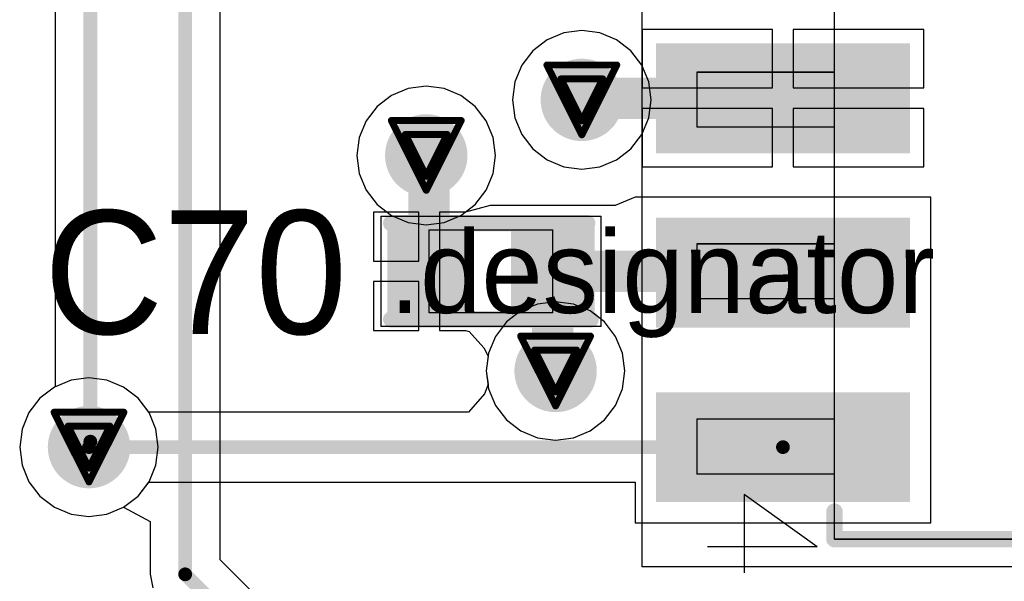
# Model space of a CAD drawing. Header units: millimetres. Extents: x 138 to 555, y 26 to 334.
# Tile 509 of 656: x 332.72 to 339.88, y 174.5 to 178.59. Entities that reach past the tile are written whole.
import ezdxf

# ---------------------------------------------------------------- set-up
doc = ezdxf.new("R2010")
doc.units = ezdxf.units.MM
for name, color, linetype in [('BottomLayer', 5, 'Continuous'), ('DrillDrawing', 1, 'Continuous'), ('Mechanical20', 56, 'Continuous'), ('Mechanical27', 56, 'Continuous'), ('MidLayer1', 16, 'Continuous'), ('MidLayer2', 76, 'Continuous'), ('MidLayer3', 90, 'Continuous'), ('MidLayer4', 156, 'Continuous'), ('MultiLayer', 9, 'Continuous'), ('TopLayer', 1, 'Continuous'), ('TopOverlay', 2, 'Continuous'), ('TopPaste', 8, 'Continuous'), ('TopSolder', 216, 'Continuous'), ('ViaHoleLayer', 16, 'Continuous')]:
    doc.layers.add(name, color=color, linetype=linetype)

# ---------------------------------------------------------------- blocks, each defined once
blk = doc.blocks.new('ICC_SO8_5X4_P127_512')
at = {"layer": 'Mechanical20', "const_width": 0.01}
for points in [[(2.775, 3.4), (-2.775, 3.4)], [(-2.775, -3.4), (-2.775, 3.4)], [(2.775, -3.4), (2.775, 3.4)], [(2.775, -3.4), (-2.775, -3.4)]]:
    blk.add_lwpolyline(points, dxfattribs=at)
at = {"layer": 'Mechanical20', "const_width": 0.005}
for points in [[(-2.7775, 3.4, 1), (-2.7725, 3.4, 1)], [(-2.7775, 3.4, 1), (-2.7725, 3.4, 1)], [(2.7725, 3.4, 1), (2.7775, 3.4, 1)], [(2.7725, 3.4, 1), (2.7775, 3.4, 1)], [(-2.7775, -3.4, 1), (-2.7725, -3.4, 1)], [(-2.7775, -3.4, 1), (-2.7725, -3.4, 1)], [(2.7725, -3.4, 1), (2.7775, -3.4, 1)], [(2.7725, -3.4, 1), (2.7775, -3.4, 1)]]:
    blk.add_lwpolyline(points, format="xyb", close=True, dxfattribs=at)
at = {"layer": 'Mechanical27'}
for p, q in [((-2.6096, 2.8998), (-2.7238, 2.8617)), ((-2.4572, 2.8998), (-2.6096, 2.8998)), ((-2.343, 2.8617), (-2.4572, 2.8998)), ((2.2762, 2.8998), (2.2381, 2.557)), ((2.657, 2.8998), (2.2762, 2.8998)), ((-2.7238, 2.8617), (-2.7619, 2.7856)), ((-2.3049, 2.7856), (-2.343, 2.8617)), ((-2.7619, 2.7856), (-2.7619, 2.7094)), ((-2.3049, 2.7094), (-2.3049, 2.7856)), ((-2.7619, 2.7094), (-2.7238, 2.6332)), ((-2.343, 2.6332), (-2.3049, 2.7094)), ((-2.7238, 2.6332), (-2.6477, 2.5951)), ((-2.6477, 2.5951), (-2.4953, 2.557)), ((-2.5715, 2.557), (-2.4191, 2.5951)), ((-2.4191, 2.5951), (-2.343, 2.6332)), ((2.2381, 2.557), (2.2762, 2.5951)), ((2.2762, 2.5951), (2.3904, 2.6332)), ((2.3904, 2.6332), (2.5047, 2.6332)), ((2.5047, 2.6332), (2.619, 2.5951)), ((2.619, 2.5951), (2.6951, 2.519)), ((-2.7619, 2.4428), (-2.6857, 2.519)), ((-2.6857, 2.519), (-2.5715, 2.557)), ((-2.4953, 2.557), (-2.381, 2.519)), ((-2.381, 2.519), (-2.3049, 2.4428)), ((2.6951, 2.519), (2.7332, 2.4047)), ((-2.8, 2.3666), (-2.7619, 2.4428)), ((-2.3049, 2.4428), (-2.2668, 2.3666)), ((-2.8, 2.2524), (-2.8, 2.3666)), ((-2.2668, 2.3666), (-2.2668, 2.2524)), ((2.7332, 2.4047), (2.7332, 2.3285)), ((2.7332, 2.3285), (2.6951, 2.2143)), ((-2.7619, 2.1762), (-2.8, 2.2524)), ((-2.2668, 2.2524), (-2.3049, 2.1762)), ((2.2381, 2.1762), (2.2, 2.2524)), ((-2.7238, 2.1381), (-2.7619, 2.1762)), ((-2.3049, 2.1762), (-2.343, 2.1381)), ((2.2762, 2.1381), (2.2381, 2.1762)), ((2.6951, 2.2143), (2.619, 2.1381)), ((-2.6096, 2.1), (-2.7238, 2.1381)), ((-2.4572, 2.1), (-2.6096, 2.1)), ((-2.343, 2.1381), (-2.4572, 2.1)), ((2.3904, 2.1), (2.2762, 2.1381)), ((2.5047, 2.1), (2.3904, 2.1)), ((2.619, 2.1381), (2.5047, 2.1)), ((-2.3738, -2.2394), (-2.2596, -2.1252)), ((-2.2596, -2.1252), (-2.2596, -2.925)), ((2.6309, -2.1252), (2.25, -2.6584)), ((2.6309, -2.1252), (2.6309, -2.925)), ((-2.45, -2.2775), (-2.3738, -2.2394)), ((2.25, -2.6584), (2.8213, -2.6584))]:
    blk.add_line(p, q, dxfattribs=at)
at = {"layer": 'Mechanical27', "const_width": 0.01}
for points in [[(-1.7, 3), (-2.1, 3)], [(-2.1, 2), (-2.1, 3)], [(-1.7, 2), (-1.7, 3)], [(-0.425, 3), (-0.825, 3)], [(-0.825, 2), (-0.825, 3)], [(-0.425, 2), (-0.425, 3)], [(0.825, 3), (0.425, 3)], [(0.425, 2), (0.425, 3)], [(0.825, 2), (0.825, 3)], [(2.1, 3), (1.7, 3)], [(1.7, 2), (1.7, 3)], [(2.1, 2), (2.1, 3)], [(2.575, 2), (-2.575, 2)], [(-2.575, -2), (-2.575, 2)], [(-1.7, 2), (-2.1, 2)], [(-0.425, 2), (-0.825, 2)], [(0.825, 2), (0.425, 2)], [(2.1, 2), (1.7, 2)], [(2.575, -2), (2.575, 2)], [(2.575, -2), (-2.575, -2)], [(-1.7, -2), (-2.1, -2)], [(-2.1, -3), (-2.1, -2)], [(-1.7, -3), (-1.7, -2)], [(-0.425, -2), (-0.825, -2)], [(-0.825, -3), (-0.825, -2)], [(-0.425, -3), (-0.425, -2)], [(0.825, -2), (0.425, -2)], [(0.425, -3), (0.425, -2)], [(0.825, -3), (0.825, -2)], [(2.1, -2), (1.7, -2)], [(1.7, -3), (1.7, -2)], [(2.1, -3), (2.1, -2)], [(-1.7, -3), (-2.1, -3)], [(-0.425, -3), (-0.825, -3)], [(0.825, -3), (0.425, -3)], [(2.1, -3), (1.7, -3)]]:
    blk.add_lwpolyline(points, dxfattribs=at)
at = {"layer": 'Mechanical27'}
for points, const_width in [([(-2.1025, 3, 1), (-2.0975, 3, 1)], 0.005), ([(-2.1025, 3, 1), (-2.0975, 3, 1)], 0.005), ([(-1.7025, 3, 1), (-1.6975, 3, 1)], 0.005), ([(-1.7025, 3, 1), (-1.6975, 3, 1)], 0.005), ([(-0.8275, 3, 1), (-0.8225, 3, 1)], 0.005), ([(-0.8275, 3, 1), (-0.8225, 3, 1)], 0.005), ([(-0.4275, 3, 1), (-0.4225, 3, 1)], 0.005), ([(-0.4275, 3, 1), (-0.4225, 3, 1)], 0.005), ([(0.4225, 3, 1), (0.4275, 3, 1)], 0.005), ([(0.4225, 3, 1), (0.4275, 3, 1)], 0.005), ([(0.8225, 3, 1), (0.8275, 3, 1)], 0.005), ([(0.8225, 3, 1), (0.8275, 3, 1)], 0.005), ([(1.6975, 3, 1), (1.7025, 3, 1)], 0.005), ([(1.6975, 3, 1), (1.7025, 3, 1)], 0.005), ([(2.0975, 3, 1), (2.1025, 3, 1)], 0.005), ([(2.0975, 3, 1), (2.1025, 3, 1)], 0.005), ([(-2.5775, 2, 1), (-2.5725, 2, 1)], 0.005), ([(-2.5775, 2, 1), (-2.5725, 2, 1)], 0.005), ([(-2.1025, 2, 1), (-2.0975, 2, 1)], 0.005), ([(-2.1025, 2, 1), (-2.0975, 2, 1)], 0.005), ([(-1.7025, 2, 1), (-1.6975, 2, 1)], 0.005), ([(-1.7025, 2, 1), (-1.6975, 2, 1)], 0.005), ([(-0.8275, 2, 1), (-0.8225, 2, 1)], 0.005), ([(-0.8275, 2, 1), (-0.8225, 2, 1)], 0.005), ([(-0.4275, 2, 1), (-0.4225, 2, 1)], 0.005), ([(-0.4275, 2, 1), (-0.4225, 2, 1)], 0.005), ([(0.4225, 2, 1), (0.4275, 2, 1)], 0.005), ([(0.4225, 2, 1), (0.4275, 2, 1)], 0.005), ([(0.8225, 2, 1), (0.8275, 2, 1)], 0.005), ([(0.8225, 2, 1), (0.8275, 2, 1)], 0.005), ([(1.6975, 2, 1), (1.7025, 2, 1)], 0.005), ([(1.6975, 2, 1), (1.7025, 2, 1)], 0.005), ([(2.0975, 2, 1), (2.1025, 2, 1)], 0.005), ([(2.0975, 2, 1), (2.1025, 2, 1)], 0.005), ([(2.5725, 2, 1), (2.5775, 2, 1)], 0.005), ([(2.5725, 2, 1), (2.5775, 2, 1)], 0.005), ([(-1.625, -1.6, 1), (-2.125, -1.6, 1)], 0.01), ([(-2.1275, -1.6, 1), (-2.1225, -1.6, 1)], 0.005), ([(-1.6275, -1.6, 1), (-1.6225, -1.6, 1)], 0.005), ([(-2.5775, -2, 1), (-2.5725, -2, 1)], 0.005), ([(-2.5775, -2, 1), (-2.5725, -2, 1)], 0.005), ([(-2.1025, -2, 1), (-2.0975, -2, 1)], 0.005), ([(-2.1025, -2, 1), (-2.0975, -2, 1)], 0.005), ([(-1.7025, -2, 1), (-1.6975, -2, 1)], 0.005), ([(-1.7025, -2, 1), (-1.6975, -2, 1)], 0.005), ([(-0.8275, -2, 1), (-0.8225, -2, 1)], 0.005), ([(-0.8275, -2, 1), (-0.8225, -2, 1)], 0.005), ([(-0.4275, -2, 1), (-0.4225, -2, 1)], 0.005), ([(-0.4275, -2, 1), (-0.4225, -2, 1)], 0.005), ([(0.4225, -2, 1), (0.4275, -2, 1)], 0.005), ([(0.4225, -2, 1), (0.4275, -2, 1)], 0.005), ([(0.8225, -2, 1), (0.8275, -2, 1)], 0.005), ([(0.8225, -2, 1), (0.8275, -2, 1)], 0.005), ([(1.6975, -2, 1), (1.7025, -2, 1)], 0.005), ([(1.6975, -2, 1), (1.7025, -2, 1)], 0.005), ([(2.0975, -2, 1), (2.1025, -2, 1)], 0.005), ([(2.0975, -2, 1), (2.1025, -2, 1)], 0.005), ([(2.5725, -2, 1), (2.5775, -2, 1)], 0.005), ([(2.5725, -2, 1), (2.5775, -2, 1)], 0.005), ([(-2.1025, -3, 1), (-2.0975, -3, 1)], 0.005), ([(-2.1025, -3, 1), (-2.0975, -3, 1)], 0.005), ([(-1.7025, -3, 1), (-1.6975, -3, 1)], 0.005), ([(-1.7025, -3, 1), (-1.6975, -3, 1)], 0.005), ([(-0.8275, -3, 1), (-0.8225, -3, 1)], 0.005), ([(-0.8275, -3, 1), (-0.8225, -3, 1)], 0.005), ([(-0.4275, -3, 1), (-0.4225, -3, 1)], 0.005), ([(-0.4275, -3, 1), (-0.4225, -3, 1)], 0.005), ([(0.4225, -3, 1), (0.4275, -3, 1)], 0.005), ([(0.4225, -3, 1), (0.4275, -3, 1)], 0.005), ([(0.8225, -3, 1), (0.8275, -3, 1)], 0.005), ([(0.8225, -3, 1), (0.8275, -3, 1)], 0.005), ([(1.6975, -3, 1), (1.7025, -3, 1)], 0.005), ([(1.6975, -3, 1), (1.7025, -3, 1)], 0.005), ([(2.0975, -3, 1), (2.1025, -3, 1)], 0.005), ([(2.0975, -3, 1), (2.1025, -3, 1)], 0.005)]:
    blk.add_lwpolyline(points, format="xyb", close=True, dxfattribs=dict(at, const_width=const_width))
at = {"layer": 'TopLayer'}
for points in [[(-1.555, 1.5), (-1.555, 3.25), (-2.255, 1.5), (-2.255, 3.25)], [(-0.285, 1.5), (-0.285, 3.25), (-0.985, 1.5), (-0.985, 3.25)], [(0.985, 1.5), (0.985, 3.25), (0.285, 1.5), (0.285, 3.25)], [(2.255, 1.5), (2.255, 3.25), (1.555, 1.5), (1.555, 3.25)], [(-1.555, -3.25), (-1.555, -1.5), (-2.255, -3.25), (-2.255, -1.5)], [(-0.285, -3.25), (-0.285, -1.5), (-0.985, -3.25), (-0.985, -1.5)], [(0.985, -3.25), (0.985, -1.5), (0.285, -3.25), (0.285, -1.5)], [(2.255, -3.25), (2.255, -1.5), (1.555, -3.25), (1.555, -1.5)]]:
    blk.add_solid(points, dxfattribs=at)
at = {"layer": 'TopOverlay'}
for p, q in [((-2.5798, -2.343), (-2.437, -2.2002)), ((-2.437, -2.2002), (-2.437, -3.2)), ((-2.675, -2.3907), (-2.5798, -2.343))]:
    blk.add_line(p, q, dxfattribs=at)
at = {"layer": 'TopOverlay', "const_width": 0.12}
for points in [[(-2.575, -2), (-2.575, 2)], [(-2.375, 2), (-2.575, 2)], [(2.575, 2), (2.375, 2)], [(2.575, -2), (2.575, 2)], [(-2.375, -2), (-2.575, -2)], [(2.575, -2), (2.375, -2)]]:
    blk.add_lwpolyline(points, dxfattribs=at)
at = {"layer": 'TopOverlay'}
for points, const_width in [([(-2.605, 2, 1), (-2.545, 2, 1)], 0.06), ([(-2.605, 2, 1), (-2.545, 2, 1)], 0.06), ([(-2.405, 2, 1), (-2.345, 2, 1)], 0.06), ([(2.345, 2, 1), (2.405, 2, 1)], 0.06), ([(2.545, 2, 1), (2.605, 2, 1)], 0.06), ([(2.545, 2, 1), (2.605, 2, 1)], 0.06), ([(-1.85, -1.05, 1), (-2.35, -1.05, 1)], 0.12), ([(-2.38, -1.05, 1), (-2.32, -1.05, 1)], 0.06), ([(-1.88, -1.05, 1), (-1.82, -1.05, 1)], 0.06), ([(-2.605, -2, 1), (-2.545, -2, 1)], 0.06), ([(-2.605, -2, 1), (-2.545, -2, 1)], 0.06), ([(-2.405, -2, 1), (-2.345, -2, 1)], 0.06), ([(2.345, -2, 1), (2.405, -2, 1)], 0.06), ([(2.545, -2, 1), (2.605, -2, 1)], 0.06), ([(2.545, -2, 1), (2.605, -2, 1)], 0.06)]:
    blk.add_lwpolyline(points, format="xyb", close=True, dxfattribs=dict(at, const_width=const_width))
at = {"layer": 'TopPaste'}
for points in [[(-1.555, 1.5), (-1.555, 3.25), (-2.255, 1.5), (-2.255, 3.25)], [(-0.285, 1.5), (-0.285, 3.25), (-0.985, 1.5), (-0.985, 3.25)], [(0.985, 1.5), (0.985, 3.25), (0.285, 1.5), (0.285, 3.25)], [(2.255, 1.5), (2.255, 3.25), (1.555, 1.5), (1.555, 3.25)], [(-1.555, -3.25), (-1.555, -1.5), (-2.255, -3.25), (-2.255, -1.5)], [(-0.285, -3.25), (-0.285, -1.5), (-0.985, -3.25), (-0.985, -1.5)], [(0.985, -3.25), (0.985, -1.5), (0.285, -3.25), (0.285, -1.5)], [(2.255, -3.25), (2.255, -1.5), (1.555, -3.25), (1.555, -1.5)]]:
    blk.add_solid(points, dxfattribs=at)
at = {"layer": 'TopSolder'}
for points in [[(-1.505, 1.45), (-1.505, 3.3), (-2.305, 1.45), (-2.305, 3.3)], [(-0.235, 1.45), (-0.235, 3.3), (-1.035, 1.45), (-1.035, 3.3)], [(1.035, 1.45), (1.035, 3.3), (0.235, 1.45), (0.235, 3.3)], [(2.305, 1.45), (2.305, 3.3), (1.505, 1.45), (1.505, 3.3)], [(-1.505, -3.3), (-1.505, -1.45), (-2.305, -3.3), (-2.305, -1.45)], [(-0.235, -3.3), (-0.235, -1.45), (-1.035, -3.3), (-1.035, -1.45)], [(1.035, -3.3), (1.035, -1.45), (0.235, -3.3), (0.235, -1.45)], [(2.305, -3.3), (2.305, -1.45), (1.505, -3.3), (1.505, -1.45)]]:
    blk.add_solid(points, dxfattribs=at)
blk = doc.blocks.new('C0402_902')
at = {"layer": 'Mechanical20', "const_width": 0.01}
for points in [[(-0.8, 0.4), (0.8, 0.4)], [(-0.8, -0.4), (-0.8, 0.4)], [(0.8, -0.4), (0.8, 0.4)], [(-0.8, -0.4), (0.8, -0.4)]]:
    blk.add_lwpolyline(points, dxfattribs=at)
at = {"layer": 'Mechanical20', "const_width": 0.005}
for points in [[(-0.8025, 0.4, 1), (-0.7975, 0.4, 1)], [(-0.8025, 0.4, 1), (-0.7975, 0.4, 1)], [(0.7975, 0.4, 1), (0.8025, 0.4, 1)], [(0.7975, 0.4, 1), (0.8025, 0.4, 1)], [(-0.8025, -0.4, 1), (-0.7975, -0.4, 1)], [(-0.8025, -0.4, 1), (-0.7975, -0.4, 1)], [(0.7975, -0.4, 1), (0.8025, -0.4, 1)], [(0.7975, -0.4, 1), (0.8025, -0.4, 1)]]:
    blk.add_lwpolyline(points, format="xyb", close=True, dxfattribs=at)
at = {"layer": 'Mechanical27', "const_width": 0.01}
for points in [[(-0.45, 0.3), (0.45, 0.3)], [(-0.45, -0.3), (-0.45, 0.3)], [(0.45, -0.3), (0.45, 0.3)], [(-0.45, -0.3), (0.45, -0.3)]]:
    blk.add_lwpolyline(points, dxfattribs=at)
at = {"layer": 'Mechanical27', "const_width": 0.005}
for points in [[(-0.4525, 0.3, 1), (-0.4475, 0.3, 1)], [(-0.4525, 0.3, 1), (-0.4475, 0.3, 1)], [(0.4475, 0.3, 1), (0.4525, 0.3, 1)], [(0.4475, 0.3, 1), (0.4525, 0.3, 1)], [(-0.4525, -0.3, 1), (-0.4475, -0.3, 1)], [(-0.4525, -0.3, 1), (-0.4475, -0.3, 1)], [(0.4475, -0.3, 1), (0.4525, -0.3, 1)], [(0.4475, -0.3, 1), (0.4525, -0.3, 1)]]:
    blk.add_lwpolyline(points, format="xyb", close=True, dxfattribs=at)
at = {"layer": 'TopLayer'}
for points in [[(-0.195, -0.28), (-0.195, 0.28), (-0.705, -0.28), (-0.705, 0.28)], [(0.705, -0.28), (0.705, 0.28), (0.195, -0.28), (0.195, 0.28)]]:
    blk.add_solid(points, dxfattribs=at)
at = {"layer": 'TopOverlay', "const_width": 0.12}
for points in [[(-0.725, 0.35), (0.7, 0.35)], [(-0.725, -0.35), (0.725, -0.35)]]:
    blk.add_lwpolyline(points, dxfattribs=at)
at = {"layer": 'TopOverlay', "const_width": 0.06}
for points in [[(-0.755, 0.35, 1), (-0.695, 0.35, 1)], [(0.67, 0.35, 1), (0.73, 0.35, 1)], [(-0.755, -0.35, 1), (-0.695, -0.35, 1)], [(0.695, -0.35, 1), (0.755, -0.35, 1)]]:
    blk.add_lwpolyline(points, format="xyb", close=True, dxfattribs=at)
at = {"layer": 'TopPaste'}
for points in [[(-0.195, -0.28), (-0.195, 0.28), (-0.705, -0.28), (-0.705, 0.28)], [(0.705, -0.28), (0.705, 0.28), (0.195, -0.28), (0.195, 0.28)]]:
    blk.add_solid(points, dxfattribs=at)
at = {"layer": 'TopSolder'}
for points in [[(-0.145, -0.33), (-0.145, 0.33), (-0.755, -0.33), (-0.755, 0.33)], [(0.755, -0.33), (0.755, 0.33), (0.145, -0.33), (0.145, 0.33)]]:
    blk.add_solid(points, dxfattribs=at)

msp = doc.modelspace()

# ---------------------------------------------------------------- linework, layer by layer
at = {"layer": 'BottomLayer'}
for p, q in [((332.9753, 202.3115), (332.9753, 175.917)), ((334.1754, 174.6568), (334.1754, 178.8527)), ((336.4854, 176.5189), (336.3638, 176.4685)), ((336.616, 176.5361), (336.4854, 176.5189)), ((336.7465, 176.5189), (336.616, 176.5361)), ((336.8681, 176.4685), (336.7465, 176.5189)), ((336.3638, 176.4685), (336.2594, 176.3884)), ((336.9726, 176.3884), (336.8681, 176.4685)), ((336.2594, 176.3884), (336.1792, 176.2839)), ((337.0527, 176.2839), (336.9726, 176.3884)), ((336.1792, 176.2839), (336.1288, 176.1623)), ((337.1031, 176.1623), (337.0527, 176.2839)), ((336.1288, 176.1623), (336.1116, 176.0318)), ((337.1203, 176.0318), (337.1031, 176.1623)), ((336.1116, 176.0318), (336.1288, 175.9012)), ((337.1031, 175.9012), (337.1203, 176.0318)), ((332.9683, 175.9141), (332.8639, 175.834)), ((332.9753, 175.917), (332.9683, 175.9141)), ((336.1288, 175.9012), (336.1792, 175.7796)), ((337.0527, 175.7796), (337.1031, 175.9012)), ((332.8639, 175.834), (332.7837, 175.7295)), ((336.1792, 175.7796), (336.2594, 175.6752)), ((336.9726, 175.6752), (337.0527, 175.7796)), ((332.7837, 175.7295), (332.7333, 175.6079)), ((336.2594, 175.6752), (336.3638, 175.595)), ((336.8681, 175.595), (336.9726, 175.6752)), ((332.7333, 175.6079), (332.7161, 175.4774)), ((336.3638, 175.595), (336.4854, 175.5446)), ((336.7465, 175.5446), (336.8681, 175.595)), ((332.7161, 175.4774), (332.7333, 175.3469)), ((336.4854, 175.5446), (336.616, 175.5274)), ((336.616, 175.5274), (336.7465, 175.5446)), ((332.7333, 175.3469), (332.7837, 175.2252)), ((332.7837, 175.2252), (332.8639, 175.1208)), ((332.8639, 175.1208), (332.9683, 175.0406)), ((332.9683, 175.0406), (333.0899, 174.9903)), ((333.0899, 174.9903), (333.2205, 174.9731)), ((333.2205, 174.9731), (333.351, 174.9903)), ((333.351, 174.9903), (333.4726, 175.0406)), ((333.4726, 175.0406), (333.6656, 174.9366)), ((333.6656, 174.9366), (333.6656, 174.5513)), ((338.393, 170.4392), (334.1754, 174.6568)), ((333.6656, 174.5513), (333.685, 174.4537))]:
    msp.add_line(p, q, dxfattribs=at)
at = {"layer": 'BottomLayer', "const_width": 0.1}
for points in [[(333.2302, 175.5171), (333.2302, 202.4171)], [(333.9205, 174.5513), (333.9205, 202.3161)], [(333.9205, 174.5513), (338.2128, 170.2589)]]:
    msp.add_lwpolyline(points, dxfattribs=at)
at = {"layer": 'BottomLayer'}
for points, const_width in [([(336.657, 178.0055, 1), (336.957, 178.0055, 1)], 0.3), ([(335.5249, 177.6012, 1), (335.8249, 177.6012, 1)], 0.3), ([(336.466, 176.0318, 1), (336.766, 176.0318, 1)], 0.3), ([(333.0705, 175.4774, 1), (333.3705, 175.4774, 1)], 0.3), ([(333.2052, 175.5171, 1), (333.2552, 175.5171, 1)], 0.05), ([(333.8955, 174.5513, 1), (333.9455, 174.5513, 1)], 0.05), ([(333.8955, 174.5513, 1), (333.9455, 174.5513, 1)], 0.05)]:
    msp.add_lwpolyline(points, format="xyb", close=True, dxfattribs=dict(at, const_width=const_width))
at = {"layer": 'DrillDrawing', "const_width": 0.0508}
for points in [[(336.553, 178.2595), (337.061, 178.2595)], [(336.553, 178.2595), (336.807, 177.7515)], [(336.807, 177.7515), (337.061, 178.2595)], [(336.6546, 178.1579), (336.9594, 178.1579)], [(336.6546, 178.1579), (336.807, 177.8531)], [(336.807, 177.8531), (336.9594, 178.1579)], [(335.4209, 177.8552), (335.9289, 177.8552)], [(335.4209, 177.8552), (335.6749, 177.3472)], [(335.6749, 177.3472), (335.9289, 177.8552)], [(335.5225, 177.7536), (335.8273, 177.7536)], [(335.5225, 177.7536), (335.6749, 177.4488)], [(335.6749, 177.4488), (335.8273, 177.7536)], [(336.362, 176.2858), (336.87, 176.2858)], [(336.362, 176.2858), (336.616, 175.7778)], [(336.616, 175.7778), (336.87, 176.2858)], [(336.4636, 176.1842), (336.7684, 176.1842)], [(336.4636, 176.1842), (336.616, 175.8794)], [(336.616, 175.8794), (336.7684, 176.1842)], [(332.9665, 175.7314), (333.4745, 175.7314)], [(332.9665, 175.7314), (333.2205, 175.2234)], [(333.2205, 175.2234), (333.4745, 175.7314)], [(333.0681, 175.6298), (333.3729, 175.6298)], [(333.0681, 175.6298), (333.2205, 175.325)], [(333.2205, 175.325), (333.3729, 175.6298)]]:
    msp.add_lwpolyline(points, dxfattribs=at)
at = {"layer": 'DrillDrawing', "const_width": 0.0254}
for points in [[(336.5403, 178.2595, 1), (336.5657, 178.2595, 1)], [(336.5403, 178.2595, 1), (336.5657, 178.2595, 1)], [(337.0483, 178.2595, 1), (337.0737, 178.2595, 1)], [(337.0483, 178.2595, 1), (337.0737, 178.2595, 1)], [(336.6419, 178.1579, 1), (336.6673, 178.1579, 1)], [(336.6419, 178.1579, 1), (336.6673, 178.1579, 1)], [(336.9467, 178.1579, 1), (336.9721, 178.1579, 1)], [(336.9467, 178.1579, 1), (336.9721, 178.1579, 1)], [(335.4082, 177.8552, 1), (335.4336, 177.8552, 1)], [(335.4082, 177.8552, 1), (335.4336, 177.8552, 1)], [(335.9162, 177.8552, 1), (335.9416, 177.8552, 1)], [(335.9162, 177.8552, 1), (335.9416, 177.8552, 1)], [(336.7943, 177.8531, 1), (336.8197, 177.8531, 1)], [(336.7943, 177.8531, 1), (336.8197, 177.8531, 1)], [(335.5098, 177.7536, 1), (335.5352, 177.7536, 1)], [(335.5098, 177.7536, 1), (335.5352, 177.7536, 1)], [(335.8146, 177.7536, 1), (335.84, 177.7536, 1)], [(335.8146, 177.7536, 1), (335.84, 177.7536, 1)], [(336.7943, 177.7515, 1), (336.8197, 177.7515, 1)], [(336.7943, 177.7515, 1), (336.8197, 177.7515, 1)], [(335.6622, 177.4488, 1), (335.6876, 177.4488, 1)], [(335.6622, 177.4488, 1), (335.6876, 177.4488, 1)], [(335.6622, 177.3472, 1), (335.6876, 177.3472, 1)], [(335.6622, 177.3472, 1), (335.6876, 177.3472, 1)], [(336.3493, 176.2858, 1), (336.3747, 176.2858, 1)], [(336.3493, 176.2858, 1), (336.3747, 176.2858, 1)], [(336.8573, 176.2858, 1), (336.8827, 176.2858, 1)], [(336.8573, 176.2858, 1), (336.8827, 176.2858, 1)], [(336.4509, 176.1842, 1), (336.4763, 176.1842, 1)], [(336.4509, 176.1842, 1), (336.4763, 176.1842, 1)], [(336.7557, 176.1842, 1), (336.7811, 176.1842, 1)], [(336.7557, 176.1842, 1), (336.7811, 176.1842, 1)], [(336.6033, 175.8794, 1), (336.6287, 175.8794, 1)], [(336.6033, 175.8794, 1), (336.6287, 175.8794, 1)], [(336.6033, 175.7778, 1), (336.6287, 175.7778, 1)], [(336.6033, 175.7778, 1), (336.6287, 175.7778, 1)], [(332.9538, 175.7314, 1), (332.9792, 175.7314, 1)], [(332.9538, 175.7314, 1), (332.9792, 175.7314, 1)], [(333.4618, 175.7314, 1), (333.4872, 175.7314, 1)], [(333.4618, 175.7314, 1), (333.4872, 175.7314, 1)], [(333.0554, 175.6298, 1), (333.0808, 175.6298, 1)], [(333.0554, 175.6298, 1), (333.0808, 175.6298, 1)], [(333.3602, 175.6298, 1), (333.3856, 175.6298, 1)], [(333.3602, 175.6298, 1), (333.3856, 175.6298, 1)], [(333.2078, 175.325, 1), (333.2332, 175.325, 1)], [(333.2078, 175.325, 1), (333.2332, 175.325, 1)], [(333.2078, 175.2234, 1), (333.2332, 175.2234, 1)], [(333.2078, 175.2234, 1), (333.2332, 175.2234, 1)]]:
    msp.add_lwpolyline(points, format="xyb", close=True, dxfattribs=at)
at = {"layer": 'MidLayer1'}
for p, q in [((336.6765, 178.4926), (336.5549, 178.4422)), ((336.807, 178.5098), (336.6765, 178.4926)), ((336.9376, 178.4926), (336.807, 178.5098)), ((337.0592, 178.4422), (336.9376, 178.4926)), ((336.5549, 178.4422), (336.4504, 178.3621)), ((337.1636, 178.3621), (337.0592, 178.4422)), ((336.4504, 178.3621), (336.3703, 178.2577)), ((337.2438, 178.2577), (337.1636, 178.3621)), ((336.3703, 178.2577), (336.3199, 178.136)), ((337.2942, 178.136), (337.2438, 178.2577)), ((336.3199, 178.136), (336.3027, 178.0055)), ((337.3113, 178.0055), (337.2942, 178.136)), ((335.5443, 178.0883), (335.4227, 178.0379)), ((335.6749, 178.1055), (335.5443, 178.0883)), ((335.8054, 178.0883), (335.6749, 178.1055)), ((335.927, 178.0379), (335.8054, 178.0883)), ((335.4227, 178.0379), (335.3183, 177.9578)), ((336.0315, 177.9578), (335.927, 178.0379)), ((336.3027, 178.0055), (336.3199, 177.875)), ((337.2942, 177.875), (337.3113, 178.0055)), ((335.3183, 177.9578), (335.2381, 177.8533)), ((336.1116, 177.8533), (336.0315, 177.9578)), ((335.2381, 177.8533), (335.1877, 177.7317)), ((336.162, 177.7317), (336.1116, 177.8533)), ((336.3199, 177.875), (336.3703, 177.7533)), ((337.2438, 177.7533), (337.2942, 177.875)), ((335.1877, 177.7317), (335.1705, 177.6012)), ((336.1792, 177.6012), (336.162, 177.7317)), ((336.3703, 177.7533), (336.4504, 177.6489)), ((337.1636, 177.6489), (337.2438, 177.7533)), ((336.4504, 177.6489), (336.5549, 177.5688)), ((337.0592, 177.5688), (337.1636, 177.6489)), ((335.1705, 177.6012), (335.1877, 177.4706)), ((336.162, 177.4706), (336.1792, 177.6012)), ((336.5549, 177.5688), (336.6765, 177.5184)), ((336.9376, 177.5184), (337.0592, 177.5688)), ((336.6765, 177.5184), (336.807, 177.5012)), ((336.807, 177.5012), (336.9376, 177.5184)), ((335.1877, 177.4706), (335.2381, 177.349)), ((336.1116, 177.349), (336.162, 177.4706)), ((335.2381, 177.349), (335.3183, 177.2445)), ((336.0315, 177.2445), (336.1116, 177.349)), ((335.3183, 177.2445), (335.4227, 177.1644)), ((335.927, 177.1644), (336.0315, 177.2445)), ((335.4227, 177.1644), (335.5443, 177.114)), ((335.8054, 177.114), (335.927, 177.1644)), ((335.5443, 177.114), (335.6749, 177.0968)), ((335.6749, 177.0968), (335.8054, 177.114)), ((333.2205, 175.9817), (333.0899, 175.9645)), ((333.351, 175.9645), (333.2205, 175.9817)), ((332.9683, 175.9141), (332.8639, 175.834)), ((333.0899, 175.9645), (332.9683, 175.9141)), ((333.4726, 175.9141), (333.351, 175.9645)), ((333.5771, 175.834), (333.4726, 175.9141)), ((332.8639, 175.834), (332.7837, 175.7295)), ((333.6572, 175.7295), (333.5771, 175.834)), ((332.7837, 175.7295), (332.7333, 175.6079)), ((333.7076, 175.6079), (333.6572, 175.7295)), ((332.7333, 175.6079), (332.7161, 175.4774)), ((333.7248, 175.4774), (333.7076, 175.6079)), ((332.7161, 175.4774), (332.7333, 175.3469)), ((333.7076, 175.3469), (333.7248, 175.4774)), ((332.7333, 175.3469), (332.7837, 175.2252)), ((333.6572, 175.2252), (333.7076, 175.3469)), ((332.7837, 175.2252), (332.8639, 175.1208)), ((333.5771, 175.1208), (333.6572, 175.2252)), ((332.8639, 175.1208), (332.9683, 175.0406)), ((333.4726, 175.0406), (333.5771, 175.1208)), ((332.9683, 175.0406), (333.0899, 174.9903)), ((333.0899, 174.9903), (333.2205, 174.9731)), ((333.2205, 174.9731), (333.351, 174.9903)), ((333.351, 174.9903), (333.4726, 175.0406))]:
    msp.add_line(p, q, dxfattribs=at)
at = {"layer": 'MidLayer1', "const_width": 0.3}
for points in [[(336.657, 178.0055, 1), (336.957, 178.0055, 1)], [(335.5249, 177.6012, 1), (335.8249, 177.6012, 1)], [(336.466, 176.0318, 1), (336.766, 176.0318, 1)], [(333.0705, 175.4774, 1), (333.3705, 175.4774, 1)]]:
    msp.add_lwpolyline(points, format="xyb", close=True, dxfattribs=at)
at = {"layer": 'MidLayer2'}
for p, q in [((336.4854, 176.5189), (336.3638, 176.4685)), ((336.616, 176.5361), (336.4854, 176.5189)), ((336.7465, 176.5189), (336.616, 176.5361)), ((336.8681, 176.4685), (336.7465, 176.5189)), ((336.3638, 176.4685), (336.2594, 176.3884)), ((336.9726, 176.3884), (336.8681, 176.4685)), ((336.2594, 176.3884), (336.1792, 176.2839)), ((337.0527, 176.2839), (336.9726, 176.3884)), ((336.1792, 176.2839), (336.1288, 176.1623)), ((337.1031, 176.1623), (337.0527, 176.2839)), ((336.1288, 176.1623), (336.1116, 176.0318)), ((337.1203, 176.0318), (337.1031, 176.1623)), ((333.2205, 175.9817), (333.0899, 175.9645)), ((333.351, 175.9645), (333.2205, 175.9817)), ((336.1116, 176.0318), (336.1288, 175.9012)), ((337.1031, 175.9012), (337.1203, 176.0318)), ((332.9683, 175.9141), (332.8639, 175.834)), ((333.0899, 175.9645), (332.9683, 175.9141)), ((333.4726, 175.9141), (333.351, 175.9645)), ((333.5771, 175.834), (333.4726, 175.9141)), ((336.1288, 175.9012), (336.1792, 175.7796)), ((337.0527, 175.7796), (337.1031, 175.9012)), ((332.8639, 175.834), (332.7837, 175.7295)), ((333.6572, 175.7295), (333.5771, 175.834)), ((336.1792, 175.7796), (336.2594, 175.6752)), ((336.9726, 175.6752), (337.0527, 175.7796)), ((332.7837, 175.7295), (332.7333, 175.6079)), ((333.7076, 175.6079), (333.6572, 175.7295)), ((336.2594, 175.6752), (336.3638, 175.595)), ((336.8681, 175.595), (336.9726, 175.6752)), ((332.7333, 175.6079), (332.7161, 175.4774)), ((333.7248, 175.4774), (333.7076, 175.6079)), ((336.3638, 175.595), (336.4854, 175.5446)), ((336.7465, 175.5446), (336.8681, 175.595)), ((332.7161, 175.4774), (332.7333, 175.3469)), ((333.7076, 175.3469), (333.7248, 175.4774)), ((336.4854, 175.5446), (336.616, 175.5274)), ((336.616, 175.5274), (336.7465, 175.5446)), ((332.7333, 175.3469), (332.7837, 175.2252)), ((333.6572, 175.2252), (333.7076, 175.3469)), ((332.7837, 175.2252), (332.8639, 175.1208)), ((333.5771, 175.1208), (333.6572, 175.2252)), ((332.8639, 175.1208), (332.9683, 175.0406)), ((333.4726, 175.0406), (333.5771, 175.1208)), ((332.9683, 175.0406), (333.0899, 174.9903)), ((333.0899, 174.9903), (333.2205, 174.9731)), ((333.2205, 174.9731), (333.351, 174.9903)), ((333.351, 174.9903), (333.4726, 175.0406))]:
    msp.add_line(p, q, dxfattribs=at)
at = {"layer": 'MidLayer2', "const_width": 0.3}
for points in [[(336.657, 178.0055, 1), (336.957, 178.0055, 1)], [(335.5249, 177.6012, 1), (335.8249, 177.6012, 1)], [(336.466, 176.0318, 1), (336.766, 176.0318, 1)], [(333.0705, 175.4774, 1), (333.3705, 175.4774, 1)]]:
    msp.add_lwpolyline(points, format="xyb", close=True, dxfattribs=at)
at = {"layer": 'MidLayer3'}
for p, q in [((336.4854, 176.5189), (336.3638, 176.4685)), ((336.616, 176.5361), (336.4854, 176.5189)), ((336.7465, 176.5189), (336.616, 176.5361)), ((336.8681, 176.4685), (336.7465, 176.5189)), ((336.3638, 176.4685), (336.2594, 176.3884)), ((336.9726, 176.3884), (336.8681, 176.4685)), ((336.2594, 176.3884), (336.1792, 176.2839)), ((337.0527, 176.2839), (336.9726, 176.3884)), ((336.1792, 176.2839), (336.1288, 176.1623)), ((337.1031, 176.1623), (337.0527, 176.2839)), ((336.1288, 176.1623), (336.1116, 176.0318)), ((337.1203, 176.0318), (337.1031, 176.1623)), ((333.2205, 175.9817), (333.0899, 175.9645)), ((333.351, 175.9645), (333.2205, 175.9817)), ((336.1116, 176.0318), (336.1288, 175.9012)), ((337.1031, 175.9012), (337.1203, 176.0318)), ((332.9683, 175.9141), (332.8639, 175.834)), ((333.0899, 175.9645), (332.9683, 175.9141)), ((333.4726, 175.9141), (333.351, 175.9645)), ((333.5771, 175.834), (333.4726, 175.9141)), ((336.1288, 175.9012), (336.1792, 175.7796)), ((337.0527, 175.7796), (337.1031, 175.9012)), ((332.8639, 175.834), (332.7837, 175.7295)), ((333.6572, 175.7295), (333.5771, 175.834)), ((336.1792, 175.7796), (336.2594, 175.6752)), ((336.9726, 175.6752), (337.0527, 175.7796)), ((332.7837, 175.7295), (332.7333, 175.6079)), ((333.7076, 175.6079), (333.6572, 175.7295)), ((336.2594, 175.6752), (336.3638, 175.595)), ((336.8681, 175.595), (336.9726, 175.6752)), ((332.7333, 175.6079), (332.7161, 175.4774)), ((333.7248, 175.4774), (333.7076, 175.6079)), ((336.3638, 175.595), (336.4854, 175.5446)), ((336.7465, 175.5446), (336.8681, 175.595)), ((332.7161, 175.4774), (332.7333, 175.3469)), ((333.7076, 175.3469), (333.7248, 175.4774)), ((336.4854, 175.5446), (336.616, 175.5274)), ((336.616, 175.5274), (336.7465, 175.5446)), ((332.7333, 175.3469), (332.7837, 175.2252)), ((333.6572, 175.2252), (333.7076, 175.3469)), ((332.7837, 175.2252), (332.8639, 175.1208)), ((333.5771, 175.1208), (333.6572, 175.2252)), ((332.8639, 175.1208), (332.9683, 175.0406)), ((333.4726, 175.0406), (333.5771, 175.1208)), ((332.9683, 175.0406), (333.0899, 174.9903)), ((333.0899, 174.9903), (333.2205, 174.9731)), ((333.2205, 174.9731), (333.351, 174.9903)), ((333.351, 174.9903), (333.4726, 175.0406))]:
    msp.add_line(p, q, dxfattribs=at)
at = {"layer": 'MidLayer3', "const_width": 0.3}
for points in [[(336.657, 178.0055, 1), (336.957, 178.0055, 1)], [(335.5249, 177.6012, 1), (335.8249, 177.6012, 1)], [(336.466, 176.0318, 1), (336.766, 176.0318, 1)], [(333.0705, 175.4774, 1), (333.3705, 175.4774, 1)]]:
    msp.add_lwpolyline(points, format="xyb", close=True, dxfattribs=at)
at = {"layer": 'MidLayer4'}
for p, q in [((336.6765, 178.4926), (336.5549, 178.4422)), ((336.807, 178.5098), (336.6765, 178.4926)), ((336.9376, 178.4926), (336.807, 178.5098)), ((337.0592, 178.4422), (336.9376, 178.4926)), ((336.5549, 178.4422), (336.4504, 178.3621)), ((337.1636, 178.3621), (337.0592, 178.4422)), ((336.4504, 178.3621), (336.3703, 178.2577)), ((337.2438, 178.2577), (337.1636, 178.3621)), ((336.3703, 178.2577), (336.3199, 178.136)), ((337.2942, 178.136), (337.2438, 178.2577)), ((336.3199, 178.136), (336.3027, 178.0055)), ((337.3113, 178.0055), (337.2942, 178.136)), ((335.5443, 178.0883), (335.4227, 178.0379)), ((335.6749, 178.1055), (335.5443, 178.0883)), ((335.8054, 178.0883), (335.6749, 178.1055)), ((335.927, 178.0379), (335.8054, 178.0883)), ((335.4227, 178.0379), (335.3183, 177.9578)), ((336.0315, 177.9578), (335.927, 178.0379)), ((336.3027, 178.0055), (336.3199, 177.875)), ((337.2942, 177.875), (337.3113, 178.0055)), ((335.3183, 177.9578), (335.2381, 177.8533)), ((336.1116, 177.8533), (336.0315, 177.9578)), ((335.2381, 177.8533), (335.1877, 177.7317)), ((336.162, 177.7317), (336.1116, 177.8533)), ((336.3199, 177.875), (336.3703, 177.7533)), ((337.2438, 177.7533), (337.2942, 177.875)), ((335.1877, 177.7317), (335.1705, 177.6012)), ((336.1792, 177.6012), (336.162, 177.7317)), ((336.3703, 177.7533), (336.4504, 177.6489)), ((337.1636, 177.6489), (337.2438, 177.7533)), ((336.4504, 177.6489), (336.5549, 177.5688)), ((337.0592, 177.5688), (337.1636, 177.6489)), ((335.1705, 177.6012), (335.1877, 177.4706)), ((336.162, 177.4706), (336.1792, 177.6012)), ((336.5549, 177.5688), (336.6765, 177.5184)), ((336.9376, 177.5184), (337.0592, 177.5688)), ((336.6765, 177.5184), (336.807, 177.5012)), ((336.807, 177.5012), (336.9376, 177.5184)), ((335.1877, 177.4706), (335.2381, 177.349)), ((336.1116, 177.349), (336.162, 177.4706)), ((335.2381, 177.349), (335.3183, 177.2445)), ((336.0315, 177.2445), (336.1116, 177.349)), ((335.3183, 177.2445), (335.4227, 177.1644)), ((335.927, 177.1644), (336.0315, 177.2445)), ((335.4227, 177.1644), (335.5443, 177.114)), ((335.8054, 177.114), (335.927, 177.1644)), ((335.5443, 177.114), (335.6749, 177.0968)), ((335.6749, 177.0968), (335.8054, 177.114)), ((336.4854, 176.5189), (336.3638, 176.4685)), ((336.616, 176.5361), (336.4854, 176.5189)), ((336.7465, 176.5189), (336.616, 176.5361)), ((336.8681, 176.4685), (336.7465, 176.5189)), ((336.3638, 176.4685), (336.2594, 176.3884)), ((336.9726, 176.3884), (336.8681, 176.4685)), ((336.2594, 176.3884), (336.1792, 176.2839)), ((337.0527, 176.2839), (336.9726, 176.3884)), ((336.1792, 176.2839), (336.1288, 176.1623)), ((337.1031, 176.1623), (337.0527, 176.2839)), ((336.1288, 176.1623), (336.1116, 176.0318)), ((337.1203, 176.0318), (337.1031, 176.1623)), ((333.2205, 175.9817), (333.0899, 175.9645)), ((333.351, 175.9645), (333.2205, 175.9817)), ((336.1116, 176.0318), (336.1288, 175.9012)), ((337.1031, 175.9012), (337.1203, 176.0318)), ((332.9683, 175.9141), (332.8639, 175.834)), ((333.0899, 175.9645), (332.9683, 175.9141)), ((333.4726, 175.9141), (333.351, 175.9645)), ((333.5771, 175.834), (333.4726, 175.9141)), ((336.1288, 175.9012), (336.1792, 175.7796)), ((337.0527, 175.7796), (337.1031, 175.9012)), ((332.8639, 175.834), (332.7837, 175.7295)), ((333.6572, 175.7295), (333.5771, 175.834)), ((336.1792, 175.7796), (336.2594, 175.6752)), ((336.9726, 175.6752), (337.0527, 175.7796)), ((332.7837, 175.7295), (332.7333, 175.6079)), ((333.7076, 175.6079), (333.6572, 175.7295)), ((336.2594, 175.6752), (336.3638, 175.595)), ((336.8681, 175.595), (336.9726, 175.6752)), ((332.7333, 175.6079), (332.7161, 175.4774)), ((333.7248, 175.4774), (333.7076, 175.6079)), ((336.3638, 175.595), (336.4854, 175.5446)), ((336.7465, 175.5446), (336.8681, 175.595)), ((332.7161, 175.4774), (332.7333, 175.3469)), ((333.7076, 175.3469), (333.7248, 175.4774)), ((336.4854, 175.5446), (336.616, 175.5274)), ((336.616, 175.5274), (336.7465, 175.5446)), ((332.7333, 175.3469), (332.7837, 175.2252)), ((333.6572, 175.2252), (333.7076, 175.3469)), ((332.7837, 175.2252), (332.8639, 175.1208)), ((333.5771, 175.1208), (333.6572, 175.2252)), ((332.8639, 175.1208), (332.9683, 175.0406)), ((333.4726, 175.0406), (333.5771, 175.1208)), ((332.9683, 175.0406), (333.0899, 174.9903)), ((333.0899, 174.9903), (333.2205, 174.9731)), ((333.2205, 174.9731), (333.351, 174.9903)), ((333.351, 174.9903), (333.4726, 175.0406))]:
    msp.add_line(p, q, dxfattribs=at)
at = {"layer": 'MidLayer4', "const_width": 0.3}
for points in [[(336.657, 178.0055, 1), (336.957, 178.0055, 1)], [(335.5249, 177.6012, 1), (335.8249, 177.6012, 1)], [(336.466, 176.0318, 1), (336.766, 176.0318, 1)], [(333.0705, 175.4774, 1), (333.3705, 175.4774, 1)]]:
    msp.add_lwpolyline(points, format="xyb", close=True, dxfattribs=at)
at = {"layer": 'MultiLayer', "const_width": 0.3}
for points in [[(336.657, 178.0055, 1), (336.957, 178.0055, 1)], [(335.5249, 177.6012, 1), (335.8249, 177.6012, 1)], [(336.466, 176.0318, 1), (336.766, 176.0318, 1)], [(333.0705, 175.4774, 1), (333.3705, 175.4774, 1)]]:
    msp.add_lwpolyline(points, format="xyb", close=True, dxfattribs=at)
at = {"layer": 'TopLayer'}
for p, q in [((338.1955, 178.5174), (337.2455, 178.5174)), ((337.2455, 178.5174), (337.2455, 178.0924)), ((338.1955, 178.0924), (338.1955, 178.5174)), ((339.2955, 178.5174), (338.3455, 178.5174)), ((338.3455, 178.5174), (338.3455, 178.0924)), ((339.2955, 178.0924), (339.2955, 178.5174)), ((337.2455, 178.0924), (338.1955, 178.0924)), ((338.3455, 178.0924), (339.2955, 178.0924)), ((338.1955, 177.9424), (337.2455, 177.9424)), ((337.2455, 177.9424), (337.2455, 177.5174)), ((338.1955, 177.5174), (338.1955, 177.9424)), ((339.2955, 177.9424), (338.3455, 177.9424)), ((338.3455, 177.9424), (338.3455, 177.5174)), ((339.2955, 177.5174), (339.2955, 177.9424)), ((337.2455, 177.5174), (338.1955, 177.5174)), ((338.3455, 177.5174), (339.2955, 177.5174)), ((337.1955, 177.2974), (337.0504, 177.2374)), ((337.1955, 177.2974), (337.1955, 177.2974)), ((337.2256, 177.2974), (337.1955, 177.2974)), ((339.3455, 177.2974), (337.2256, 177.2974)), ((339.3455, 176.1974), (339.3455, 177.2974)), ((336.1405, 177.2374), (335.9612, 177.1874)), ((336.2797, 177.2374), (336.1405, 177.2374)), ((337.0504, 177.2374), (336.2797, 177.2374)), ((337.0504, 177.2374), (337.0504, 177.2374)), ((335.6205, 177.1874), (335.2905, 177.1874)), ((335.2905, 177.1874), (335.2905, 176.8324)), ((335.6205, 176.8324), (335.6205, 177.1874)), ((335.9612, 177.1874), (335.7705, 177.1874)), ((335.7705, 177.1874), (335.7705, 176.7574)), ((335.2905, 176.8324), (335.6205, 176.8324)), ((335.7705, 176.7574), (335.7705, 176.3274)), ((335.6205, 176.6824), (335.2905, 176.6824)), ((335.2905, 176.6824), (335.2905, 176.3274)), ((335.6205, 176.3274), (335.6205, 176.6824)), ((335.2905, 176.3274), (335.6205, 176.3274)), ((335.7705, 176.3274), (335.9612, 176.3274)), ((335.9612, 176.3274), (335.9873, 176.3201)), ((335.9873, 176.3201), (336.0941, 176.201)), ((336.0941, 176.201), (336.1248, 176.1394)), ((339.3455, 176.0274), (339.3455, 176.1974)), ((339.3455, 176.1974), (339.3455, 176.1974)), ((336.1248, 176.1394), (336.1188, 176.0863)), ((336.1188, 176.0863), (336.1116, 176.0318)), ((333.2205, 175.9817), (333.0899, 175.9645)), ((333.351, 175.9645), (333.2205, 175.9817)), ((336.1116, 176.0318), (336.1247, 175.9323)), ((339.3455, 174.9274), (339.3455, 176.0274)), ((339.3455, 176.0274), (339.3455, 176.0274)), ((332.9683, 175.9141), (332.8639, 175.834)), ((333.0899, 175.9645), (332.9683, 175.9141)), ((333.4726, 175.9141), (333.351, 175.9645)), ((333.5771, 175.834), (333.4726, 175.9141)), ((336.1247, 175.9323), (336.0986, 175.8664)), ((336.0986, 175.8664), (335.9823, 175.7323)), ((332.8639, 175.834), (332.7837, 175.7295)), ((333.6551, 175.7323), (333.5771, 175.834)), ((332.7837, 175.7295), (332.7333, 175.6079)), ((335.9823, 175.7323), (333.6551, 175.7323)), ((332.7333, 175.6079), (332.7161, 175.4774)), ((332.7161, 175.4774), (332.7333, 175.3469)), ((332.7333, 175.3469), (332.7837, 175.2252)), ((332.7837, 175.2252), (332.8639, 175.1208)), ((333.5771, 175.1208), (333.6551, 175.2225)), ((333.6551, 175.2225), (337.1955, 175.2225)), ((337.1955, 175.2225), (337.1955, 174.9274)), ((332.8639, 175.1208), (332.9683, 175.0406)), ((333.4726, 175.0406), (333.5771, 175.1208)), ((332.9683, 175.0406), (333.0899, 174.9903)), ((333.0899, 174.9903), (333.2205, 174.9731)), ((333.2205, 174.9731), (333.351, 174.9903)), ((333.351, 174.9903), (333.4726, 175.0406)), ((337.1955, 174.9274), (339.3455, 174.9274))]:
    msp.add_line(p, q, dxfattribs=at)
for points, const_width in [([(336.657, 178.0055, 1), (336.957, 178.0055, 1)], 0.3), ([(336.732, 178.0055, 1), (336.882, 178.0055, 1)], 0.15), ([(336.7439, 178.0174, 1), (336.8939, 178.0174, 1)], 0.15), ([(336.7439, 178.0174, 1), (336.8939, 178.0174, 1)], 0.15), ([(338.1955, 178.0174, 1), (338.3455, 178.0174, 1)], 0.15), ([(335.5249, 177.6012, 1), (335.8249, 177.6012, 1)], 0.3), ([(335.5999, 177.6012, 1), (335.7499, 177.6012, 1)], 0.15), ([(335.6205, 177.5805, 1), (335.7705, 177.5805, 1)], 0.15), ([(335.6205, 177.5805, 1), (335.7705, 177.5805, 1)], 0.15), ([(335.6205, 176.7574, 1), (335.7705, 176.7574, 1)], 0.15), ([(336.5204, 176.7574, 1), (336.6704, 176.7574, 1)], 0.15), ([(336.5204, 176.7574, 1), (336.6704, 176.7574, 1)], 0.15), ([(338.1855, 176.7574, 1), (338.3355, 176.7574, 1)], 0.15), ([(338.1855, 176.7574, 1), (338.3355, 176.7574, 1)], 0.15), ([(338.1955, 176.7474, 1), (338.3455, 176.7474, 1)], 0.15), ([(336.466, 176.0318, 1), (336.766, 176.0318, 1)], 0.3), ([(336.5204, 176.0523, 1), (336.6704, 176.0523, 1)], 0.15), ([(336.5204, 176.0523, 1), (336.6704, 176.0523, 1)], 0.15), ([(336.541, 176.0318, 1), (336.691, 176.0318, 1)], 0.15), ([(333.0705, 175.4774, 1), (333.3705, 175.4774, 1)], 0.3), ([(333.1955, 175.4774, 1), (333.2455, 175.4774, 1)], 0.05), ([(338.2455, 175.4774, 1), (338.2955, 175.4774, 1)], 0.05)]:
    msp.add_lwpolyline(points, format="xyb", close=True, dxfattribs=dict(at, const_width=const_width))
for points, const_width in [([(336.807, 178.0055), (336.8189, 178.0174)], 0.3), ([(336.8189, 178.0174), (338.2705, 178.0174)], 0.3), ([(335.6749, 177.6012), (335.6955, 177.5805)], 0.3), ([(335.6955, 176.7574), (335.6955, 177.5805)], 0.3), ([(336.5954, 176.7574), (338.2605, 176.7574)], 0.3), ([(336.5954, 176.0523), (336.5954, 176.7574)], 0.3), ([(338.2605, 176.7574), (338.2705, 176.7474)], 0.3), ([(336.5954, 176.0523), (336.616, 176.0318)], 0.3), ([(333.2205, 175.4774), (338.2705, 175.4774)], 0.1)]:
    msp.add_lwpolyline(points, dxfattribs=dict(at, const_width=const_width))
at = {"layer": 'ViaHoleLayer', "const_width": 0.15}
for points in [[(336.732, 178.0055, 1), (336.882, 178.0055, 1)], [(335.5999, 177.6012, 1), (335.7499, 177.6012, 1)], [(336.541, 176.0318, 1), (336.691, 176.0318, 1)], [(333.1455, 175.4774, 1), (333.2955, 175.4774, 1)]]:
    msp.add_lwpolyline(points, format="xyb", close=True, dxfattribs=at)

# ---------------------------------------------------------------- block references
for name, p, rotation in [('ICC_SO8_5X4_P127_512', (340.6455, 177.3824), 270), ('C0402_902', (336.1455, 176.7574), 360)]:
    msp.add_blockref(name, p, dxfattribs=dict(rotation=rotation))

# ---------------------------------------------------------------- texts
at = {"layer": 'Mechanical27'}
msp.add_text('.designator', height=0.599999, dxfattribs=at).set_placement((335.407, 176.4538))
at = {"layer": 'TopOverlay'}
msp.add_text('C70', height=0.9, dxfattribs=at).set_placement((332.8918, 176.3008))

doc.saveas('drawing.dxf')
